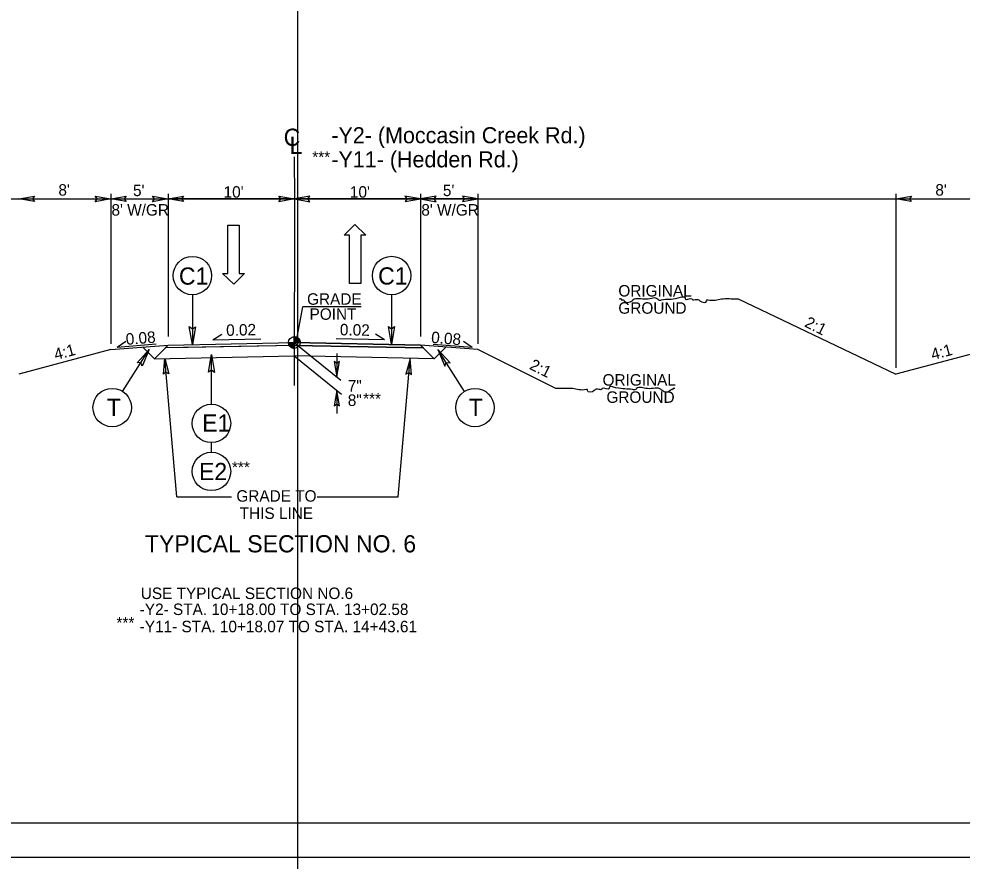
# Model space of a CAD drawing. Extents: x 18938 to 19565, y 6931 to 7973.
# Drawn here: x 19227.2 to 19309.4, y 7518.7 to 7592.1 of the extents above; entities that cross this region are included whole.
import ezdxf

# ---------------------------------------------------------------- set-up
doc = ezdxf.new("R2010")
doc.units = 0
for name, color, linetype in [('Old_Level_11', 7, 'Continuous'), ('Old_Level_2', 7, 'Continuous'), ('Prop Dimension', 7, 'Continuous'), ('Prop Pavement Schedule Description CELL', 7, 'Continuous'), ('Prop Shade Medium', 7, 'Continuous'), ('Prop Terminator CELL', 7, 'Continuous'), ('Sheet Data Field CELL', 7, 'Continuous'), ('Sheet Plot Border Outside CELL', 7, 'Continuous'), ('Sheet Typical CELL', 7, 'Continuous'), ('Typical Curb CELL', 7, 'Continuous'), ('Typical Detail Wedge1 CELL', 7, 'Continuous'), ('Typical Detail Wedge2 CELL', 7, 'Continuous'), ('Typical Detail Wedge3 CELL', 7, 'Continuous'), ('Typical Guardrail CELL', 7, 'Continuous'), ('Typical Hinge Slope Arterial CELL', 7, 'Continuous'), ('Typical Pavement Slope Information CELL', 7, 'Continuous'), ('Typical Shoulder Slope Information CELL', 7, 'Continuous'), ('Typical Terminator CELL', 7, 'Continuous'), ('Typical Text General CELL', 7, 'Continuous'), ('Typical Text Grade Point CELL', 7, 'Continuous'), ('Typical Text ID Circle CELL', 7, 'Continuous'), ('Typical Text Label CELL', 7, 'Continuous')]:
    doc.layers.add(name, color=color, linetype=linetype)

msp = doc.modelspace()

# ---------------------------------------------------------------- linework, layer by layer
at = {"layer": 'Prop Dimension'}
msp.add_lwpolyline([(19155.167, 7519.077), (19382.434, 7519.077), (19382.434, 7665.511), (19155.167, 7665.511)], close=True, dxfattribs=at)
at = {"layer": 'Prop Pavement Schedule Description CELL'}
for p, q in [((19235.243, 7563.309), (19240.243, 7563.709)), ((19239.052, 7562.518), (19238.038, 7563.533)), ((19239.052, 7562.518), (19240.243, 7563.709)), ((19251.243, 7563.679), (19239.988, 7563.454)), ((19240.243, 7563.709), (19251.243, 7563.929)), ((19262.243, 7563.709), (19251.243, 7563.929)), ((19251.243, 7563.679), (19262.498, 7563.454)), ((19267.243, 7563.309), (19262.243, 7563.709)), ((19263.433, 7562.518), (19262.243, 7563.709)), ((19263.433, 7562.518), (19264.448, 7563.533)), ((19274.044, 7559.908), (19267.243, 7563.309)), ((19239.052, 7562.518), (19251.243, 7562.762)), ((19243.743, 7562.616), (19243.743, 7562.612)), ((19263.433, 7562.518), (19251.243, 7562.762)), ((19258.743, 7562.616), (19258.743, 7562.612))]:
    msp.add_line(p, q, dxfattribs=at)
at = {"layer": 'Prop Shade Medium'}
for p, q in [((19289.919, 7567.729), (19303.653, 7561.16)), ((19235.243, 7563.309), (19227.243, 7561.16)), ((19311.653, 7563.309), (19303.653, 7561.16))]:
    msp.add_line(p, q, dxfattribs=at)
at = {"layer": 'Sheet Data Field CELL'}
for points in [[(19228.593, 7576.202), (19227.243, 7576.434), (19228.6, 7576.674), (19228.428, 7576.434)], [(19233.893, 7576.667), (19235.243, 7576.434), (19233.885, 7576.194), (19234.058, 7576.434)], [(19236.593, 7576.202), (19235.243, 7576.434), (19236.6, 7576.674), (19236.428, 7576.434)], [(19238.893, 7576.667), (19240.243, 7576.434), (19238.885, 7576.194), (19239.058, 7576.434)], [(19241.593, 7576.202), (19240.243, 7576.434), (19241.6, 7576.674), (19241.428, 7576.434)], [(19249.899, 7576.667), (19251.249, 7576.434), (19249.891, 7576.194), (19250.064, 7576.434)], [(19252.599, 7576.667), (19251.249, 7576.434), (19252.606, 7576.194), (19252.434, 7576.434)], [(19260.893, 7576.202), (19262.243, 7576.434), (19260.885, 7576.674), (19261.058, 7576.434)], [(19263.593, 7576.667), (19262.243, 7576.434), (19263.6, 7576.194), (19263.428, 7576.434)], [(19265.893, 7576.202), (19267.243, 7576.434), (19265.885, 7576.674), (19266.058, 7576.434)], [(19305.003, 7576.202), (19303.653, 7576.434), (19305.01, 7576.674), (19304.838, 7576.434)], [(19239.837, 7561.171), (19239.952, 7562.536), (19240.308, 7561.205), (19240.054, 7561.356)], [(19261.445, 7561.145), (19261.331, 7562.51), (19260.973, 7561.178), (19261.227, 7561.329)], [(19254.72, 7562.274), (19254.952, 7560.924), (19255.192, 7562.282), (19254.952, 7562.109)], [(19255.184, 7558.408), (19254.952, 7559.758), (19254.712, 7558.4), (19254.952, 7558.573)]]:
    msp.add_lwpolyline(points, close=True, dxfattribs=at)
at = {"layer": 'Sheet Typical CELL'}
for p, q in [((19227.243, 7576.434), (19235.243, 7576.434)), ((19235.243, 7576.894), (19235.243, 7563.806)), ((19235.243, 7576.434), (19240.243, 7576.434)), ((19240.243, 7576.894), (19240.243, 7564.449)), ((19262.243, 7576.434), (19240.243, 7576.434)), ((19262.243, 7576.894), (19262.243, 7564.449)), ((19267.243, 7576.434), (19262.243, 7576.434)), ((19267.243, 7576.894), (19267.243, 7563.806)), ((19303.653, 7576.894), (19303.653, 7561.729)), ((19303.653, 7576.434), (19311.653, 7576.434)), ((19251.243, 7563.929), (19255.298, 7560.644)), ((19240.994, 7550.484), (19239.952, 7562.536)), ((19251.243, 7562.762), (19255.348, 7559.437)), ((19254.952, 7562.968), (19254.952, 7560.924)), ((19260.279, 7550.484), (19261.331, 7562.51)), ((19254.952, 7559.758), (19254.952, 7557.734)), ((19240.994, 7550.484), (19245.759, 7550.484)), ((19253.237, 7550.484), (19260.279, 7550.484))]:
    msp.add_line(p, q, dxfattribs=at)
at = {"layer": 'Typical Curb CELL'}
for points in [[(19279.555, 7567.729), (19279.727, 7567.729), (19279.727, 7567.644), (19279.898, 7567.644), (19279.983, 7567.558), (19280.669, 7567.558), (19280.754, 7567.644), (19281.954, 7567.729), (19282.896, 7567.729), (19282.981, 7567.644), (19283.238, 7567.644), (19284.694, 7567.815), (19285.294, 7567.815), (19285.294, 7567.729), (19285.894, 7567.729), (19285.979, 7567.644), (19286.065, 7567.644), (19286.493, 7567.644), (19286.579, 7567.558), (19287.178, 7567.558), (19287.178, 7567.644), (19287.264, 7567.644), (19288.463, 7567.729), (19289.834, 7567.729), (19289.919, 7567.729)], [(19284.408, 7559.908), (19284.237, 7559.908), (19284.237, 7559.823), (19284.066, 7559.823), (19283.98, 7559.737), (19283.295, 7559.737), (19283.209, 7559.823), (19282.01, 7559.908), (19281.068, 7559.908), (19280.982, 7559.823), (19280.725, 7559.823), (19279.269, 7559.994), (19278.669, 7559.994), (19278.669, 7559.908), (19278.07, 7559.908), (19277.984, 7559.823), (19277.899, 7559.823), (19277.47, 7559.823), (19277.385, 7559.737), (19276.785, 7559.737), (19276.785, 7559.823), (19276.7, 7559.823), (19275.5, 7559.908), (19274.13, 7559.908), (19274.044, 7559.908)]]:
    msp.add_spline(points, degree=3, dxfattribs=at)
at = {"layer": 'Typical Detail Wedge1 CELL'}
for p, q in [((19251.243, 7563.929), (19251.243, 7564.441)), ((19250.731, 7563.929), (19251.243, 7563.929)), ((19251.755, 7563.929), (19251.243, 7563.929)), ((19251.243, 7563.417), (19251.243, 7563.929)), ((19251.243, 7563.929), (19251.243, 7563.417))]:
    msp.add_line(p, q, dxfattribs=at)
for points in [[(19251.248, 7564.441), (19251.248, 7564.441), (19251.248, 7563.929)], [(19251.258, 7564.44), (19251.258, 7563.929)], [(19251.269, 7564.44), (19251.269, 7563.929)], [(19251.279, 7564.44), (19251.279, 7563.929)], [(19251.289, 7564.438), (19251.289, 7563.929)], [(19251.299, 7564.438), (19251.299, 7563.929)], [(19251.31, 7564.437), (19251.31, 7563.929)], [(19251.32, 7564.435), (19251.32, 7563.929)], [(19251.33, 7564.433), (19251.33, 7563.929)], [(19251.34, 7564.431), (19251.34, 7563.929)], [(19251.351, 7564.43), (19251.35, 7563.929)], [(19251.361, 7564.427), (19251.361, 7563.929)], [(19251.371, 7564.425), (19251.371, 7563.929)], [(19251.381, 7564.422), (19251.381, 7563.929)], [(19251.391, 7564.419), (19251.391, 7563.929)], [(19251.402, 7564.416), (19251.402, 7563.929)], [(19251.412, 7564.412), (19251.412, 7563.929)], [(19251.422, 7564.408), (19251.422, 7563.929)], [(19251.432, 7564.405), (19251.432, 7563.929)], [(19251.443, 7564.4), (19251.442, 7563.929)], [(19251.453, 7564.396), (19251.453, 7563.929)], [(19251.463, 7564.391), (19251.463, 7563.929)], [(19251.474, 7564.386), (19251.474, 7563.929)], [(19251.484, 7564.381), (19251.484, 7563.929)], [(19251.494, 7564.375), (19251.494, 7563.929)], [(19251.504, 7564.369), (19251.504, 7563.929)], [(19251.515, 7564.363), (19251.514, 7563.929)], [(19251.525, 7564.356), (19251.525, 7563.929)], [(19251.535, 7564.35), (19251.535, 7563.929)], [(19251.545, 7564.342), (19251.545, 7563.929)], [(19251.555, 7564.334), (19251.555, 7563.929)], [(19251.566, 7564.326), (19251.565, 7563.929)], [(19251.576, 7564.318), (19251.576, 7563.929)], [(19251.586, 7564.309), (19251.586, 7563.929)], [(19251.596, 7564.299), (19251.596, 7563.929)], [(19251.606, 7564.289), (19251.606, 7563.929)], [(19251.617, 7564.279), (19251.617, 7563.929)], [(19251.627, 7564.268), (19251.627, 7563.929)], [(19251.637, 7564.255), (19251.637, 7563.929)], [(19251.647, 7564.242), (19251.647, 7563.929)], [(19251.658, 7564.229), (19251.658, 7563.929)], [(19251.668, 7564.214), (19251.668, 7563.929)], [(19251.678, 7564.198), (19251.678, 7563.929)], [(19251.689, 7564.181), (19251.689, 7563.929)], [(19251.699, 7564.163), (19251.699, 7563.929)], [(19251.709, 7564.141), (19251.709, 7563.929)], [(19251.719, 7564.117), (19251.719, 7563.929)], [(19251.729, 7564.089), (19251.729, 7563.929)], [(19251.74, 7564.053), (19251.74, 7563.929)], [(19251.75, 7564.001), (19251.75, 7563.929)], [(19250.734, 7563.929), (19250.734, 7563.873)], [(19250.744, 7563.929), (19250.744, 7563.813)], [(19250.754, 7563.929), (19250.754, 7563.775)], [(19250.765, 7563.929), (19250.765, 7563.746)], [(19250.775, 7563.929), (19250.775, 7563.721)], [(19250.785, 7563.929), (19250.785, 7563.699)], [(19250.796, 7563.929), (19250.796, 7563.68)], [(19250.806, 7563.929), (19250.806, 7563.663)], [(19250.816, 7563.929), (19250.816, 7563.647)], [(19250.826, 7563.929), (19250.826, 7563.631)], [(19250.837, 7563.929), (19250.837, 7563.618)], [(19250.847, 7563.929), (19250.847, 7563.605)], [(19250.857, 7563.929), (19250.857, 7563.593)], [(19250.867, 7563.929), (19250.867, 7563.581)], [(19250.877, 7563.929), (19250.877, 7563.57)], [(19250.888, 7563.929), (19250.887, 7563.56)], [(19250.898, 7563.929), (19250.898, 7563.551)], [(19250.908, 7563.929), (19250.908, 7563.542)], [(19250.918, 7563.929), (19250.918, 7563.533)], [(19250.928, 7563.929), (19250.928, 7563.525)], [(19250.939, 7563.929), (19250.939, 7563.517)], [(19250.949, 7563.929), (19250.949, 7563.51)], [(19250.959, 7563.929), (19250.959, 7563.503)], [(19250.97, 7563.929), (19250.97, 7563.496)], [(19250.98, 7563.929), (19250.98, 7563.489)], [(19250.99, 7563.929), (19250.99, 7563.484)], [(19251, 7563.929), (19251, 7563.478)], [(19251.011, 7563.929), (19251.011, 7563.473)], [(19251.021, 7563.929), (19251.021, 7563.467)], [(19251.031, 7563.929), (19251.031, 7563.463)], [(19251.041, 7563.929), (19251.041, 7563.458)], [(19251.052, 7563.929), (19251.051, 7563.454)], [(19251.062, 7563.929), (19251.062, 7563.45)], [(19251.072, 7563.929), (19251.072, 7563.446)], [(19251.082, 7563.929), (19251.082, 7563.442)], [(19251.092, 7563.929), (19251.092, 7563.439)], [(19251.103, 7563.929), (19251.102, 7563.436)], [(19251.113, 7563.929), (19251.113, 7563.433)], [(19251.123, 7563.929), (19251.123, 7563.431)], [(19251.133, 7563.929), (19251.133, 7563.429)], [(19251.144, 7563.929), (19251.143, 7563.426)], [(19251.154, 7563.929), (19251.154, 7563.425)], [(19251.164, 7563.929), (19251.164, 7563.423)], [(19251.174, 7563.929), (19251.174, 7563.421)], [(19251.185, 7563.929), (19251.185, 7563.42)], [(19251.195, 7563.929), (19251.195, 7563.419)], [(19251.205, 7563.929), (19251.205, 7563.418)], [(19251.216, 7563.929), (19251.215, 7563.418)], [(19251.226, 7563.929), (19251.226, 7563.417)], [(19251.236, 7563.929), (19251.236, 7563.417), (19251.236, 7563.417)]]:
    msp.add_lwpolyline(points, dxfattribs=at)
msp.add_circle((19251.243, 7563.929), 0.512, dxfattribs=at)
for start, end in [(359.99048, 89.99048), (179.99048, 269.99048)]:
    msp.add_arc((19251.243, 7563.929), 0.512, start, end, dxfattribs=at)
at = {"layer": 'Typical Detail Wedge3 CELL'}
for p, q in [((19245.45, 7569.947), (19245.45, 7574.147)), ((19245.45, 7574.147), (19246.44, 7574.147)), ((19246.44, 7574.147), (19246.44, 7569.947)), ((19255.596, 7573.276), (19256.526, 7574.221)), ((19256.526, 7574.221), (19257.486, 7573.276)), ((19256.046, 7573.276), (19255.596, 7573.276)), ((19256.046, 7569.076), (19256.046, 7573.276)), ((19257.486, 7573.276), (19257.036, 7573.276)), ((19257.036, 7573.276), (19257.036, 7569.076)), ((19245.96, 7569.002), (19245, 7569.947)), ((19245, 7569.947), (19245.45, 7569.947)), ((19246.89, 7569.947), (19245.96, 7569.002)), ((19246.44, 7569.947), (19246.89, 7569.947)), ((19257.036, 7569.076), (19256.046, 7569.076))]:
    msp.add_line(p, q, dxfattribs=at)
at = {"layer": 'Typical Guardrail CELL'}
for p, q in [((19251.527, 7635.457), (19251.527, 7289.252)), ((19210.412, 7576.434), (19338.311, 7576.434))]:
    msp.add_line(p, q, dxfattribs=at)
at = {"layer": 'Typical Hinge Slope Arterial CELL'}
for p, q in [((19239.988, 7563.454), (19240.243, 7563.709)), ((19241.988, 7563.494), (19239.988, 7563.454)), ((19240.243, 7563.709), (19251.243, 7563.929)), ((19251.243, 7563.679), (19241.988, 7563.494)), ((19241.988, 7563.494), (19241.988, 7563.494)), ((19251.243, 7563.929), (19262.243, 7563.709)), ((19262.498, 7563.454), (19251.243, 7563.679)), ((19262.243, 7563.709), (19262.498, 7563.454))]:
    msp.add_line(p, q, dxfattribs=at)
at = {"layer": 'Typical Pavement Slope Information CELL'}
msp.add_lwpolyline([(19380.142, 7662.503), (19177.642, 7662.503), (19177.642, 7522.088), (19380.142, 7522.088)], close=True, dxfattribs=at)
at = {"layer": 'Typical Terminator CELL'}
for p, q in [((19242.366, 7568.082), (19242.366, 7563.751)), ((19259.72, 7568.09), (19259.72, 7563.759)), ((19236.275, 7559.672), (19238.602, 7563.325)), ((19266.081, 7559.671), (19263.754, 7563.324)), ((19244.025, 7558.556), (19244.025, 7562.887)), ((19244.025, 7554.373), (19244.025, 7555.204))]:
    msp.add_line(p, q, dxfattribs=at)
for centre in [(19242.366, 7569.758), (19259.72, 7569.766), (19235.375, 7558.259), (19266.981, 7558.257), (19244.025, 7556.88), (19244.025, 7552.697)]:
    msp.add_circle(centre, 1.676, dxfattribs=at)
at = {"layer": 'Typical Text General CELL'}
for points in [[(19242.633, 7565.303), (19242.366, 7563.751), (19242.09, 7565.312), (19242.366, 7565.113)], [(19259.987, 7565.311), (19259.72, 7563.759), (19259.444, 7565.32), (19259.72, 7565.121)], [(19237.543, 7562.16), (19238.602, 7563.325), (19237.996, 7561.861), (19237.87, 7562.176)], [(19264.813, 7562.159), (19263.754, 7563.324), (19264.36, 7561.86), (19264.486, 7562.175)], [(19243.757, 7561.335), (19244.025, 7562.887), (19244.3, 7561.326), (19244.025, 7561.525)]]:
    msp.add_lwpolyline(points, close=True, dxfattribs=at)
at = {"layer": 'Typical Text Grade Point CELL'}
for p, q in [((19235.81, 7563.529), (19236.564, 7564.049)), ((19244.147, 7564.169), (19244.93, 7564.642)), ((19244.147, 7564.169), (19248.336, 7564.253)), ((19259.091, 7564.169), (19254.902, 7564.253)), ((19259.091, 7564.169), (19258.308, 7564.642)), ((19266.741, 7563.486), (19265.988, 7564.005)), ((19235.81, 7563.529), (19239.196, 7563.8)), ((19266.741, 7563.486), (19263.355, 7563.756))]:
    msp.add_line(p, q, dxfattribs=at)
at = {"layer": 'Typical Text ID Circle CELL'}
for p, q in [((19251.245, 7580.112), (19251.249, 7576.434)), ((19251.249, 7576.434), (19251.243, 7560.193)), ((19251.493, 7564.382), (19251.988, 7567.05)), ((19257.065, 7567.049), (19251.988, 7567.05))]:
    msp.add_line(p, q, dxfattribs=at)

# ---------------------------------------------------------------- texts
at = {"layer": 'Old_Level_11'}
for s, height, p in [('TYPICAL SECTION NO. 6', 1.5, (19238.227, 7545.642)), ('USE TYPICAL SECTION NO.6', 1, (19237.867, 7541.578))]:
    msp.add_text(s, height=height, dxfattribs=at).set_placement(p)
at = {"layer": 'Old_Level_2'}
for s, p in [('ORIGINAL', (19279.478, 7567.936)), ('GROUND', (19279.478, 7566.436))]:
    msp.add_text(s, height=1, rotation=360, dxfattribs=at).set_placement(p)
for s, p in [('ORIGINAL', (19278.101, 7560.172)), ('GROUND', (19278.437, 7558.672))]:
    msp.add_text(s, height=1, dxfattribs=at).set_placement(p)
at = {"layer": 'Prop Terminator CELL'}
for s, p in [('C1', (19241.192, 7568.97)), ('C1', (19258.546, 7568.978)), ('T', (19266.436, 7557.537)), ('E1', (19243.216, 7556.168)), ('E2', (19242.936, 7551.938))]:
    msp.add_text(s, height=1.5, dxfattribs=at).set_placement(p)
msp.add_text('T', height=1.5, rotation=360, dxfattribs=at).set_placement((19234.906, 7557.539))
at = {"layer": 'Sheet Plot Border Outside CELL'}
for s, p in [('GRADE', (19252.354, 7567.218)), ('POINT', (19252.572, 7565.907))]:
    msp.add_text(s, height=1, rotation=0.00004, dxfattribs=at).set_placement(p)
at = {"layer": 'Sheet Typical CELL'}
for p in [(19252.809, 7579.588), (19257.236, 7558.539), (19245.809, 7552.559), (19235.745, 7539.013)]:
    msp.add_text('***', height=1, dxfattribs=at).set_placement(p)
at = {"layer": 'Typical Detail Wedge2 CELL'}
for s, p in [("8'", (19230.689, 7576.724)), ("5'", (19237.189, 7576.684)), ("10'", (19245.084, 7576.549)), ("10'", (19256.09, 7576.549)), ("5'", (19264.189, 7576.684)), ("8'", (19307.099, 7576.724)), ("8' W/GR", (19235.313, 7574.984)), ("8' W/GR", (19262.313, 7574.984)), ('7"', (19255.902, 7559.657)), ('8"', (19255.902, 7558.4)), ('GRADE TO', (19246.195, 7550.059)), ('THIS LINE', (19246.486, 7548.559)), ('-Y2- STA. 10+18.00 TO STA. 13+02.58', (19237.774, 7540.185)), ('-Y11- STA. 10+18.07 TO STA. 14+43.61', (19237.774, 7538.685))]:
    msp.add_text(s, height=1, dxfattribs=at).set_placement(p)
at = {"layer": 'Typical Shoulder Slope Information CELL'}
for s, rotation, p in [('2:1', 333.43491, (19295.629, 7565.352)), ('4:1', 15.1346, (19230.459, 7562.385)), ('4:1', 15.1346, (19306.869, 7562.385)), ('2:1', 333.43491, (19271.656, 7561.648))]:
    msp.add_text(s, height=1, rotation=rotation, dxfattribs=at).set_placement(p)
at = {"layer": 'Typical Text Grade Point CELL'}
for s, rotation, p in [('0.08', 4.5738, (19236.598, 7563.718)), ('0.02', 1.14574, (19245.315, 7564.504)), ('0.02', 358.85426, (19255.206, 7564.558)), ('0.08', 355.4262, (19263.137, 7563.899))]:
    msp.add_text(s, height=1, rotation=rotation, dxfattribs=at).set_placement(p)
at = {"layer": 'Typical Text Label CELL'}
for s, height, p in [('C', 1.5, (19250.314, 7581.06)), ('-Y2- (Moccasin Creek Rd.)', 1.4, (19254.469, 7581.288)), ('L', 1.5, (19250.83, 7580.353)), ('-Y11- (Hedden Rd.)', 1.4, (19254.469, 7579.188))]:
    msp.add_text(s, height=height, dxfattribs=at).set_placement(p)

doc.saveas('drawing.dxf')
